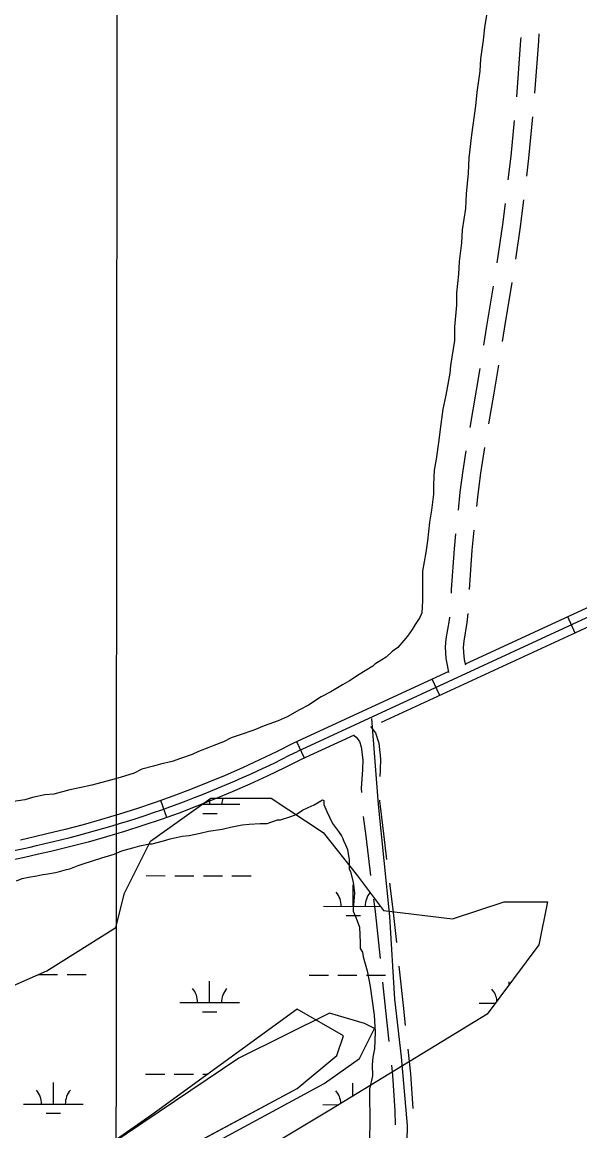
# Model space of a CAD drawing. Extents: x 3219052 to 3256913, y 800770 to 826146.
# Drawn here: x 3249262 to 3250196, y 819609 to 821468 of the extents above; entities that cross this region are included whole.
import ezdxf

# ---------------------------------------------------------------- set-up
doc = ezdxf.new("R2010")
doc.units = 0
for name, color, linetype in [('V-GRID-MAJR', 7, 'Continuous'), ('V-ROAD-CNTR', 7, 'Continuous'), ('V-SITE-VEGE', 7, 'Continuous'), ('V-TOPO-SHOR', 7, 'Continuous'), ('V-WETL-SWMP', 7, 'Continuous')]:
    doc.layers.add(name, color=color, linetype=linetype)

msp = doc.modelspace()

# ---------------------------------------------------------------- linework, layer by layer
at = {"layer": 'V-GRID-MAJR'}
msp.add_spline([(3249407.61, 806153.015), (3249412.899, 812213.287), (3249418.1890000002, 818275.502), (3249423.48, 824337.756), (3249423.482, 824339.658)], degree=3, dxfattribs=at)
at = {"layer": 'V-ROAD-CNTR'}
for p, q in [((3250188.43758601, 820443.3310859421), (3250175.860611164, 820470.5670314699)), ((3249961.4670399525, 820338.5242955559), (3249948.891065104, 820365.7602410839)), ((3249734.497493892, 820233.7165051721), (3249721.920519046, 820260.9534506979)), ((3249503.932955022, 820134.0877044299), (3249493.865975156, 820162.3476479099))]:
    msp.add_line(p, q, dxfattribs=at)
for points in [[(3250090.504379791, 821342.345389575), (3250097.58850459, 821437.6569103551), (3250097.8628396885, 821442.0735292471)], [(3250121.049832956, 821348.5706931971), (3250127.51949541, 821435.6150896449), (3250128.3077634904, 821448.3056994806)], [(3250076.3213580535, 821203.0777956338), (3250081.145343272, 821243.0184490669), (3250086.866451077, 821302.512862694)], [(3250107.2863013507, 821209.262014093), (3250110.9726567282, 821239.7835509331), (3250117.601922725, 821308.7219989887)], [(3250057.786050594, 821064.323552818), (3250067.2967323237, 821128.35753172), (3250071.5250806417, 821163.3665516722)], [(3250089.0281217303, 821070.4704993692), (3250097.0312676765, 821124.3544682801), (3250102.490023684, 821169.55076802)], [(3250066.7880052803, 820932.2523618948), (3250070.188145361, 820953.2475342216), (3250083.0943900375, 821030.9135333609)], [(3250035.405189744, 820926.1272650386), (3250040.583854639, 820958.1044657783), (3250051.66638269, 821024.7958725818)], [(3250012.4814165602, 820788.0184109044), (3250023.163317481, 820850.5361977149), (3250029.0105624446, 820886.6417441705)], [(3250043.9599895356, 820794.1275411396), (3250052.756682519, 820845.6118022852), (3250060.3933779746, 820892.7668409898)], [(3250908.1351466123, 820793.01638657), (3250183.5345958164, 820457.589057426), (3249722.854517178, 820244.8624828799)], [(3250901.834159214, 820806.628359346), (3250177.239608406, 820471.204030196), (3250004.180416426, 820391.291248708)], [(3250914.4361340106, 820779.404413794), (3250189.8295832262, 820443.974084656), (3249863.3322362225, 820293.208386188)], [(3250023.5074365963, 820655.67163906), (3250025.637896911, 820676.2467248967), (3250030.201885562, 820711.2936135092), (3250037.2507328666, 820754.6946237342)], [(3249992.704816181, 820649.4693135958), (3249995.8381030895, 820679.7292751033), (3250000.514114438, 820715.6363864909), (3250005.8630587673, 820748.5707908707)], [(3249980.9003471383, 820510.0003486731), (3249981.0414551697, 820516.1328479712), (3249986.001826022, 820584.7346658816), (3249988.5850687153, 820609.6825326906)], [(3250011.1276129, 820516.241220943), (3250015.890173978, 820582.1073341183), (3250019.3876900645, 820615.8848671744)], [(3250004.9300004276, 820389.295523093), (3250003.6520324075, 820395.3519221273), (3250002.126435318, 820403.8264867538), (3250001.4041545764, 820419.0050432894), (3250002.2307155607, 820429.8564839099), (3250007.5425829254, 820461.001669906), (3250009.065522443, 820476.3206817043)], [(3249976.888353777, 820376.8840218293), (3249974.205967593, 820389.5960778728), (3249972.253564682, 820400.4415132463), (3249971.349845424, 820419.4329567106), (3249972.42328444, 820433.5255160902), (3249977.7934170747, 820465.0123300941), (3249978.3005610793, 820470.1136127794)], [(3249976.725549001, 820378.6135353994), (3249716.320530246, 820258.3674558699), (3249687.8025872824, 820243.9304847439), (3249659.47364394, 820230.3985118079), (3249630.816701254, 820217.3105379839), (3249601.872759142, 820204.4795636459), (3249572.8058172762, 820192.3925878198), (3249543.567875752, 820180.8366109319), (3249514.041934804, 820169.533633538), (3249484.396994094, 820158.9746546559), (3249454.6140536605, 820148.9616746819), (3249424.4291140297, 820139.350693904), (3249394.2851743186, 820130.3767118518), (3249364.000234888, 820121.7307291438), (3249333.443296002, 820113.7427451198), (3249302.887357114, 820106.38275984), (3249282.030398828, 820101.626769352), (3249258.741445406, 820096.1117803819)], [(3249636.7286894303, 816911.6071494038), (3249705.6855515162, 817617.760737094), (3249766.53342982, 818173.818624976), (3249893.5471757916, 819373.792225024), (3249896.955168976, 819440.782091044), (3249904.9131530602, 819501.004970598), (3249906.5721497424, 819535.501901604), (3249906.4501499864, 819564.899842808), (3249907.3801481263, 819617.1957382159), (3249897.42816803, 819732.4805076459), (3249885.944190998, 819829.0403145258), (3249877.605207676, 819967.8970368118), (3249858.77324534, 820155.6486613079), (3249847.766267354, 820300.055372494)], [(3249817.8590326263, 820272.2105662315), (3249729.3885041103, 820231.3575098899), (3249701.0445607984, 820217.0085385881), (3249672.171618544, 820203.2165661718), (3249643.126676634, 820189.9525927), (3249613.7127354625, 820176.913618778), (3249584.079794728, 820164.5906434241), (3249554.443854, 820152.876666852), (3249524.437914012, 820141.391689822), (3249494.2109744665, 820130.6247113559), (3249463.9460349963, 820120.449731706), (3249433.261096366, 820110.6787512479), (3249402.683157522, 820101.5747694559), (3249371.912219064, 820092.7907870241), (3249340.74928139, 820084.6448033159), (3249309.735343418, 820077.1748182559), (3249288.8223852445, 820072.404827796), (3249265.317432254, 820066.8398389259), (3249241.62947963, 820061.8038489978)], [(3249817.788462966, 820271.2596431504), (3249821.1530391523, 820268.5743296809), (3249826.979884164, 820261.5409157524), (3249829.8172010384, 820252.3696031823), (3249832.2844035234, 820230.7928123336), (3249831.85563533, 820214.5635194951), (3249829.9757255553, 820182.5949408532), (3249830.121567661, 820175.6641757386)], [(3249845.1403613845, 820286.6445858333), (3249853.8801158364, 820276.0950842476), (3249859.3047989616, 820258.5603968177), (3249862.3295964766, 820232.1071876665), (3249861.83236467, 820213.286480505), (3249861.2107075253, 820202.7149650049)], [(3249860.3997383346, 820162.7604468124), (3249860.434537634, 820161.1067010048), (3249861.9943903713, 820148.5155848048), (3249867.134877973, 820106.5786068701), (3249872.4477948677, 820063.504158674)], [(3249833.322890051, 820135.8456646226), (3249837.3591220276, 820102.9173931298), (3249845.538924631, 820036.5996828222)], [(3249877.3442356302, 820023.8062887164), (3249882.759260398, 819979.9040014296), (3249888.6759115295, 819924.4555640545)], [(3249850.435364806, 819996.9018176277), (3249852.9547396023, 819976.4759985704), (3249861.3812580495, 819897.5061100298)], [(3249892.920008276, 819884.6816231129), (3249900.483682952, 819813.7979539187), (3249903.5892468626, 819785.2529571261)], [(3249865.625354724, 819857.7321697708), (3249870.6563170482, 819810.5840460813), (3249876.343639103, 819758.3086479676)], [(3249907.915530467, 819745.487634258), (3249912.398472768, 819704.2823725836), (3249916.18148435, 819645.8531734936)], [(3249880.6699226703, 819718.5433254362), (3249882.5035272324, 819701.6896274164), (3249886.374660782, 819641.8993709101), (3249886.978547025, 819618.7759635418)]]:
    msp.add_lwpolyline(points, dxfattribs=at)
for centre, radius, start, end in [((3248891.13569731, 821864.7111032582), 1820.8969625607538, 282.5056793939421, 297.17843494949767), ((3248961.242170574, 821422.1293167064), 1373.908117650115, 276.31238246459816, 283.64810190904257)]:
    msp.add_arc(centre, radius, start, end, dxfattribs=at)
at = {"layer": 'V-SITE-VEGE'}
for p, q in [((3250040.9560000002, 821486.37), (3250036.37, 821458.501)), ((3250036.37, 821458.501), (3250034.091, 821437.601)), ((3250034.091, 821437.601), (3250029.512, 821406.248)), ((3250029.512, 821406.248), (3250028.393, 821385.35)), ((3250028.393, 821385.35), (3250023.822, 821350.518)), ((3250023.822, 821350.518), (3250021.5470000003, 821327.296)), ((3250021.5470000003, 821327.296), (3250014.682, 821278.527)), ((3250014.682, 821278.527), (3250010.119, 821240.207)), ((3250010.119, 821240.207), (3250009.009, 821214.6680000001)), ((3250009.009, 821214.6680000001), (3250005.599, 821179.836)), ((3250005.599, 821179.836), (3250004.487, 821155.456)), ((3250004.487, 821155.456), (3249998.759, 821119.4590000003)), ((3249998.759, 821119.4590000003), (3249997.6410000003, 821097.4)), ((3249997.6410000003, 821097.4), (3249994.225, 821066.0510000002)), ((3249994.225, 821066.0510000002), (3249993.106, 821045.153)), ((3249993.106, 821045.153), (3249989.688, 821013.802)), ((3249989.688, 821013.802), (3249989.731, 820992.904)), ((3249989.731, 820992.904), (3249986.323, 820956.9150000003)), ((3249986.323, 820956.9150000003), (3249986.369, 820933.699)), ((3249986.369, 820933.699), (3249979.491, 820891.893)), ((3249979.491, 820891.893), (3249978.357, 820879.122)), ((3249978.357, 820879.122), (3249971.467, 820841.961)), ((3249971.467, 820841.961), (3249966.872, 820818.734)), ((3249966.872, 820818.734), (3249962.298, 820785.059)), ((3249962.298, 820785.059), (3249960.015, 820766.482)), ((3249960.015, 820766.482), (3249955.436, 820735.131)), ((3249955.436, 820735.131), (3249951.991, 820716.549)), ((3249951.991, 820716.549), (3249950.881, 820692.17)), ((3249950.881, 820692.17), (3249950.911, 820675.9170000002)), ((3249950.911, 820675.9170000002), (3249947.485, 820649.211)), ((3249947.485, 820649.211), (3249944.045, 820629.47)), ((3249944.045, 820629.47), (3249940.626, 820598.12)), ((3249940.626, 820598.12), (3249938.345, 820578.3810000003)), ((3249938.345, 820578.3810000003), (3249932.6040000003, 820547.0260000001)), ((3249932.6040000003, 820547.0260000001), (3249932.707, 820497.108)), ((3249932.707, 820497.108), (3249931.5870000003, 820477.3740000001)), ((3249931.5870000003, 820477.3740000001), (3249928.1210000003, 820469.241)), ((3249920.017, 820457.617), (3249915.393, 820449.4820000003)), ((3249928.1210000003, 820469.241), (3249920.017, 820457.617)), ((3249907.291, 820437.858), (3249901.501, 820430.8799999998)), ((3249915.393, 820449.4820000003), (3249907.291, 820437.8580000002)), ((3249891.077, 820419.2490000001), (3249881.806, 820412.2660000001)), ((3249901.501, 820430.88), (3249891.077, 820419.2490000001)), ((3249871.375, 820402.958), (3249864.42, 820398.2980000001)), ((3249881.806, 820412.2660000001), (3249871.375, 820402.9580000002)), ((3249849.3510000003, 820387.821), (3249836.598, 820379.6680000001)), ((3249852.827, 820391.311), (3249849.3510000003, 820387.821)), ((3249864.42, 820398.2980000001), (3249852.827, 820391.311)), ((3249809.933, 820363.362), (3249798.34, 820356.3740000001)), ((3249826.164, 820373.843), (3249809.933, 820363.362)), ((3249836.598, 820379.6680000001), (3249826.164, 820373.843)), ((3249778.628, 820344.725), (3249762.393, 820336.5650000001)), ((3249798.34, 820356.3740000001), (3249778.628, 820344.725)), ((3249762.393, 820336.5650000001), (3249741.526, 820322.5920000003)), ((3249726.455, 820314.435), (3249705.582, 820302.784)), ((3249741.526, 820322.5920000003), (3249726.455, 820314.435)), ((3249667.304, 820287.6140000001), (3249649.907, 820280.6140000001)), ((3249690.504, 820295.7880000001), (3249667.304, 820287.6140000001)), ((3249705.582, 820302.784), (3249690.504, 820295.7880000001)), ((3249626.707, 820272.443), (3249611.625, 820267.7650000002)), ((3249649.907, 820280.6140000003), (3249626.707, 820272.443)), ((3249574.512, 820251.438), (3249557.114, 820244.436)), ((3249582.628, 820254.938), (3249574.512, 820251.438)), ((3249598.8710000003, 820260.773), (3249582.628, 820254.938)), ((3249611.625, 820267.765), (3249598.8710000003, 820260.773)), ((3249526.953, 820232.767), (3249513.035, 820228.0950000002)), ((3249546.6750000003, 820239.7730000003), (3249526.953, 820232.767)), ((3249557.114, 820244.436), (3249546.6750000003, 820239.7730000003)), ((3249461.984, 820215.219), (3249449.2290000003, 820208.2300000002)), ((3249481.7090000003, 820219.903), (3249461.984, 820215.219)), ((3249493.31, 820223.411), (3249481.7090000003, 820219.903)), ((3249513.035, 820228.095), (3249493.31, 820223.411)), ((3249409.785, 820196.54), (3249386.5810000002, 820190.6889999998)), ((3249426.028, 820201.215), (3249409.785, 820196.54)), ((3249449.2290000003, 820208.2300000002), (3249426.028, 820201.215)), ((3249341.328, 820180.145), (3249314.645, 820173.1290000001)), ((3249357.575, 820183.664), (3249341.328, 820180.145)), ((3249378.4590000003, 820188.3500000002), (3249357.575, 820183.6640000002)), ((3249386.5810000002, 820190.689), (3249378.4590000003, 820188.3500000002)), ((3249265.909, 820163.741), (3249243.86, 820160.212)), ((3249278.67, 820167.2490000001), (3249265.909, 820163.741)), ((3249299.555, 820171.937), (3249278.67, 820167.2490000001)), ((3249314.645, 820173.1290000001), (3249299.555, 820171.937)), ((3249751.1580000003, 820155.451), (3249765.0700000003, 820163.606)), ((3249765.0700000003, 820163.606), (3249767.394, 820162.449)), ((3249767.394, 820162.449), (3249767.409, 820155.483)), ((3249711.73, 820135.634), (3249721.007, 820139.1359999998)), ((3249721.007, 820139.136), (3249731.4420000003, 820146.1240000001)), ((3249731.4420000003, 820146.1240000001), (3249740.719, 820150.7849999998)), ((3249740.719, 820150.785), (3249751.1580000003, 820155.451)), ((3249767.409, 820155.483), (3249772.076, 820143.884)), ((3249772.076, 820143.884), (3249776.737, 820134.608)), ((3249610.771, 820118.015), (3249630.5, 820121.5379999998)), ((3249630.5, 820121.5380000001), (3249642.106, 820122.724)), ((3249642.106, 820122.724), (3249660.6750000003, 820123.922)), ((3249660.6750000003, 820123.922), (3249672.2830000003, 820123.946)), ((3249672.2830000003, 820123.946), (3249689.683, 820129.785)), ((3249689.683, 820129.785), (3249694.328, 820129.795)), ((3249694.328, 820129.795), (3249711.73, 820135.6340000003)), ((3249776.737, 820134.608), (3249781.403, 820124.169)), ((3249781.403, 820124.169), (3249791.878, 820110.261)), ((3249509.819, 820098.074), (3249529.544, 820102.758)), ((3249529.544, 820102.758), (3249541.15, 820103.941)), ((3249541.15, 820103.941), (3249559.717, 820107.464)), ((3249559.717, 820107.464), (3249573.639, 820110.9739999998)), ((3249573.639, 820110.974), (3249596.849, 820114.505)), ((3249596.849, 820114.505), (3249610.771, 820118.015)), ((3249791.878, 820110.261), (3249796.537, 820103.306)), ((3249796.537, 820103.306), (3249798.8680000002, 820098.6680000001)), ((3249428.602, 820078.1730000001), (3249447.165, 820082.8529999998)), ((3249447.165, 820082.853), (3249458.767, 820086.3590000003)), ((3249458.767, 820086.359), (3249475.012, 820089.8759999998)), ((3249475.012, 820089.876), (3249479.654, 820089.886)), ((3249479.654, 820089.886), (3249498.217, 820094.5680000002)), ((3249498.217, 820094.568), (3249509.819, 820098.074)), ((3249798.8680000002, 820098.6680000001), (3249800.035, 820095.186)), ((3249800.035, 820095.186), (3249803.5330000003, 820088.229)), ((3249803.5330000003, 820088.229), (3249807.031, 820080.111)), ((3249363.639, 820055.983), (3249394.961, 820066.496)), ((3249394.961, 820066.496), (3249415.845, 820072.343)), ((3249415.845, 820072.343), (3249428.602, 820078.1730000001)), ((3249807.031, 820080.111), (3249809.389, 820062.703)), ((3249324.199, 820043.132), (3249335.799, 820046.638)), ((3249335.799, 820046.638), (3249341.6010000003, 820047.812)), ((3249341.6010000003, 820047.812), (3249355.519, 820053.645)), ((3249355.519, 820053.645), (3249363.639, 820055.983)), ((3249809.389, 820062.703), (3249809.419, 820047.611)), ((3249809.419, 820047.611), (3249811.752, 820042.97)), ((3249252.257, 820027.893), (3249261.536, 820031.3949999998)), ((3249261.536, 820031.395), (3249271.9790000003, 820033.74)), ((3249271.9790000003, 820033.74), (3249285.903, 820036.089)), ((3249285.903, 820036.089), (3249296.346, 820038.4319999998)), ((3249296.346, 820038.4319999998), (3249304.471, 820039.6099999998)), ((3249304.471, 820039.61), (3249317.236, 820041.957)), ((3249317.236, 820041.957), (3249324.199, 820043.132)), ((3249811.752, 820042.97), (3249816.432, 820025.571)), ((3249816.432, 820025.571), (3249818.791, 820007.001)), ((3249818.791, 820007.001), (3249816.524, 819980.297)), ((3249816.524, 819980.297), (3249816.532, 819976.816)), ((3249816.532, 819976.816), (3249821.197, 819965.216)), ((3249821.197, 819965.216), (3249827.032, 819950.137)), ((3249827.032, 819950.137), (3249828.247, 819924.6)), ((3249828.247, 819924.6), (3249828.267, 819914.153)), ((3249828.267, 819914.153), (3249831.7630000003, 819908.357)), ((3249831.7630000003, 819908.357), (3249832.941, 819900.233)), ((3249832.941, 819900.233), (3249839.953, 819877.031)), ((3249839.953, 819877.031), (3249844.651, 819850.3420000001)), ((3249844.651, 819850.3420000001), (3249851.715, 819802.76)), ((3249722.4220000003, 819812.269), (3249479.009, 819635.166)), ((3249799.874, 819767.9940000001), (3249722.4220000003, 819812.269)), ((3249851.715, 819802.76), (3249852.933, 819773.742)), ((3249788.81, 819734.787), (3249799.874, 819767.9940000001)), ((3249852.933, 819773.742), (3249851.829, 819745.8789999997)), ((3249722.4220000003, 819679.442), (3249788.81, 819734.787)), ((3249849.538, 819731.9450000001), (3249848.403, 819719.1730000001)), ((3249851.829, 819745.8789999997), (3249849.538, 819731.9450000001)), ((3249848.403, 819719.1730000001), (3249848.4420000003, 819700.6)), ((3249848.4420000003, 819700.6), (3249843.842, 819678.533)), ((3249412.623, 819513.411), (3249722.4220000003, 819679.442)), ((3249843.842, 819678.533), (3249843.969, 819617.011)), ((3249479.009, 819635.166), (3248859.409, 819203.483)), ((3249843.969, 819617.011), (3249842.8710000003, 819585.664))]:
    msp.add_line(p, q, dxfattribs=at)
at = {"layer": 'V-TOPO-SHOR'}
msp.add_lwpolyline([(3249565.2856794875, 819578.549040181), (3249674.9846195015, 819637.3214524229), (3249767.8081584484, 819687.7003295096), (3249826.898561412, 819729.7210037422), (3249852.2911606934, 819780.241210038), (3249835.451091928, 819788.7054097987), (3249776.4843520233, 819805.6868077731), (3249624.605742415, 819730.14499137), (3249033.4320816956, 819332.2020178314)], dxfattribs=at)
at = {"layer": 'V-WETL-SWMP'}
for p, q in [((3249576.2585732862, 820156.2890170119), (3249576.2779109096, 820165.5153766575)), ((3249563.4096349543, 820156.3159472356), (3249626.2584634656, 820156.1842217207)), ((3249564.22625772, 820140.8832017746), (3249588.2262050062, 820140.8329000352)), ((3249469.1631504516, 820036.4422156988), (3249501.163080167, 820036.3751467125)), ((3249517.163045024, 820036.3416122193), (3249549.162974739, 820036.2745432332)), ((3249565.1629395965, 820036.2410087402), (3249597.1628693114, 820036.173939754)), ((3249613.1628341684, 820036.1404052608), (3249645.162763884, 820036.0733362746)), ((3249816.3720371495, 819984.9723855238), (3249816.447489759, 820020.972306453)), ((3249766.37214697, 819985.0771808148), (3249862.1058450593, 819984.8765315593)), ((3249804.3397215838, 819969.5665702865), (3249828.33966887, 819969.516268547)), ((3249288.8152607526, 819870.6458437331), (3249320.8151904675, 819870.5787747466)), ((3249336.815155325, 819870.5452402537), (3249368.8150850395, 819870.4781712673)), ((3249575.561317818, 819823.6147477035), (3249575.636770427, 819859.614668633)), ((3249742.7222637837, 819869.6944953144), (3249774.7221934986, 819869.6274263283)), ((3249790.7221583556, 819869.5938918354), (3249822.72208807, 819869.5268228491)), ((3249838.722052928, 819869.4932883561), (3249870.721982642, 819869.4262193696)), ((3250077.5331522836, 819853.5454476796), (3250077.54366803, 819858.5627167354)), ((3249525.5614276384, 819823.7195429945), (3249625.5612079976, 819823.5099524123)), ((3250027.468325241, 819822.667591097), (3250054.352456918, 819822.611244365)), ((3249563.5290022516, 819808.2089324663), (3249587.528949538, 819808.1586307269)), ((3249468.465894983, 819703.7679463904), (3249500.4658246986, 819703.7008774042)), ((3249516.4657895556, 819703.667342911), (3249548.465719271, 819703.6002739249)), ((3249564.465684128, 819703.5667394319), (3249572.994967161, 819703.5488628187)), ((3249313.7678840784, 819653.3500681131), (3249313.843336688, 819689.3499890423)), ((3249815.7051763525, 819666.8000103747), (3249815.7502342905, 819688.2980371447)), ((3249263.7679938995, 819653.454863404), (3249363.767774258, 819653.2452728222)), ((3249301.735568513, 819637.9442528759), (3249325.7355157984, 819637.8939511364)), ((3249765.674891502, 819652.4029115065), (3249792.076118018, 819652.3475769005))]:
    msp.add_line(p, q, dxfattribs=at)
msp.add_lwpolyline([(3248419.178, 819487.082), (3249302.73, 819876.851), (3249418.495, 819949.2660000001), (3249432.966, 820007.198), (3249476.377, 820094.0970000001), (3249577.6720000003, 820166.512), (3249678.966, 820166.512), (3249765.79, 820108.5800000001), (3249823.673, 820036.164), (3249867.085, 819978.232), (3249982.85, 819963.7490000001), (3250069.674, 819992.715), (3250142.0270000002, 819992.715), (3250127.556, 819920.3), (3250040.732, 819804.435), (3249780.261, 819645.121), (3249563.201, 819514.774)], dxfattribs=at)
msp.add_lwpolyline([(3247122.322, 818074.46), (3246989.5500000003, 817985.909), (3246956.358, 817919.496), (3246967.4220000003, 817886.289), (3247055.936, 817875.22), (3247133.386, 817919.496), (3247277.221, 817996.978), (3247863.627, 818384.387), (3248317.262, 818694.3150000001), (3248859.41, 819114.931), (3249412.624, 819513.41), (3249722.423, 819679.442), (3249788.808, 819734.787), (3249799.873, 819767.993), (3249722.423, 819812.269), (3249479.009, 819635.167), (3248859.41, 819203.482), (3248339.39, 818882.485), (3248007.4620000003, 818650.04), (3247454.249, 818273.699), (3247232.964, 818129.804)], close=True, dxfattribs=at)
for centre, radius, start, end in [((3249631.502383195, 820156.6480351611), 35.24628790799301, 163.74825453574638, 180.65174862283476), ((3249761.1302175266, 819985.5629716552), 35.24628790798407, 359.10809329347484, 40.651751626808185), ((3249871.6158470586, 819985.3314036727), 35.24628790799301, 139.7704371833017, 180.65174862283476), ((3249520.319498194, 819824.2053338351), 35.24628790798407, 359.10809329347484, 40.651751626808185), ((3249630.8051277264, 819823.9737658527), 35.24628790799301, 139.10809028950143, 180.65174862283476), ((3250022.226395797, 819823.1533819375), 35.24628790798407, 5.539054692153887, 40.651751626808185), ((3249258.526064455, 819653.9406542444), 35.24628790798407, 359.10809329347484, 40.651751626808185), ((3249369.011693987, 819653.709086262), 35.24628790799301, 139.10809028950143, 180.65174862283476), ((3249760.432962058, 819652.8887023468), 35.24628790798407, 2.665872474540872, 40.65175162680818)]:
    msp.add_arc(centre, radius, start, end, dxfattribs=at)

doc.saveas('drawing.dxf')
